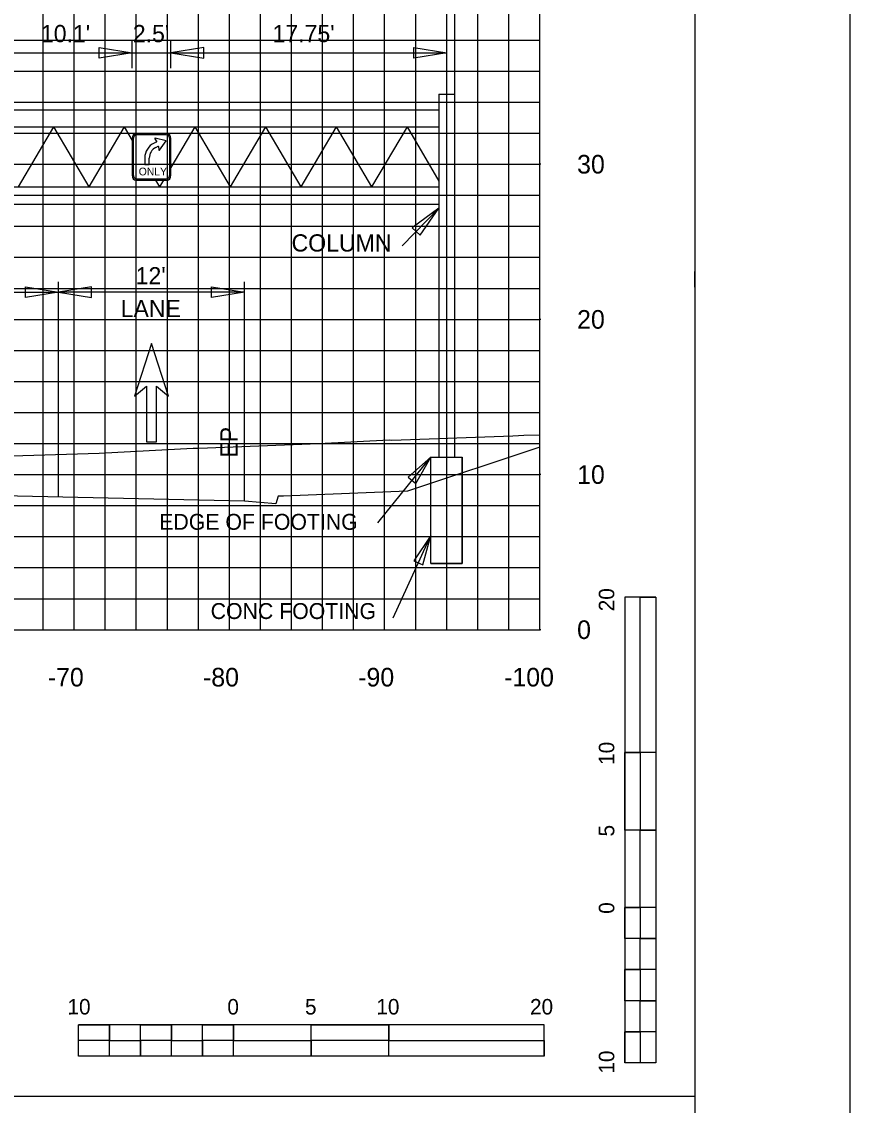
# Model space of a CAD drawing. Extents: x 2193008 to 2198143, y 1236112 to 1237864.
# Drawn here: x 2196511.3 to 2196564.7, y 1237227.5 to 1237297.3 of the extents above; entities that cross this region are included whole.
import ezdxf

# ---------------------------------------------------------------- set-up
doc = ezdxf.new("R2010")
doc.units = 0
for name, color, linetype in [('2', 7, 'Continuous'), ('3', 7, 'Continuous'), ('31', 7, 'Continuous'), ('60', 7, 'Continuous'), ('Default', 7, 'Continuous'), ('GSDIMS', 7, 'Continuous'), ('Level 1', 7, 'Continuous'), ('Level 28', 7, 'Continuous'), ('Level 55', 7, 'Continuous'), ('LIMT-CSLINE', 7, 'Continuous'), ('M-ROADS', 7, 'Continuous'), ('SHT-BNDRY', 7, 'Continuous'), ('V7Level1', 7, 'Continuous')]:
    doc.layers.add(name, color=color, linetype=linetype)

msp = doc.modelspace()

# ---------------------------------------------------------------- linework, layer by layer
msp.add_lwpolyline([(2196254.707, 1237133.046), (2196554.707, 1237133.046), (2196554.707, 1237323.046), (2196254.707, 1237323.046)], close=True)
at = {"layer": '2'}
msp.add_lwpolyline([(2196554.673, 1237281.186), (2196554.681, 1237280.187)], dxfattribs=at)
msp.add_lwpolyline([(2196554.673, 1237281.186), (2196554.681, 1237280.187)], dxfattribs=at)
at = {"layer": '3'}
for p, q in [((2196539.207, 1237305.265), (2196539.207, 1237292.622)), ((2196538.207, 1237292.622), (2196538.207, 1237269.23)), ((2196539.207, 1237292.622), (2196539.207, 1237269.23)), ((2196535.837, 1237282.842), (2196538.207, 1237285.285)), ((2196513.687, 1237266.65), (2196513.687, 1237280.526)), ((2196525.687, 1237266.386), (2196525.687, 1237280.526)), ((2196534.259, 1237264.999), (2196537.682, 1237269.23)), ((2196537.682, 1237269.23), (2196539.707, 1237269.23)), ((2196537.682, 1237262.377), (2196537.682, 1237269.23)), ((2196539.707, 1237262.377), (2196539.707, 1237269.23)), ((2196535.256, 1237258.867), (2196537.682, 1237264.169)), ((2196537.682, 1237262.377), (2196539.707, 1237262.377))]:
    msp.add_line(p, q, dxfattribs=at)
at = {"layer": '60'}
for p, q in [((2196544.707, 1237258.106), (2196544.707, 1237318.106)), ((2196544.767, 1237288.106), (2196544.707, 1237288.106)), ((2196544.767, 1237278.106), (2196544.707, 1237278.106)), ((2196544.767, 1237268.106), (2196544.707, 1237268.106)), ((2196414.707, 1237258.106), (2196544.707, 1237258.106)), ((2196514.707, 1237258.046), (2196514.707, 1237258.106)), ((2196524.707, 1237258.046), (2196524.707, 1237258.106)), ((2196534.707, 1237258.046), (2196534.707, 1237258.106)), ((2196544.707, 1237258.046), (2196544.707, 1237258.106)), ((2196544.767, 1237258.106), (2196544.707, 1237258.106))]:
    msp.add_line(p, q, dxfattribs=at)
for points in [[(2196544.707, 1237269.881), (2196536.183, 1237267.04), (2196528.183, 1237266.72), (2196527.853, 1237266.72), (2196527.687, 1237266.22), (2196525.687, 1237266.386)], [(2196525.687, 1237266.386), (2196444.707, 1237268.168), (2196414.707, 1237268.828)]]:
    msp.add_lwpolyline(points, dxfattribs=at)
at = {"layer": 'Default'}
msp.add_line((2196538.707, 1237292.069), (2196538.707, 1237297.083), dxfattribs=at)
at = {"layer": 'GSDIMS'}
for p, q in [((2196518.436, 1237294.301), (2196518.436, 1237296.042)), ((2196520.937, 1237294.301), (2196520.937, 1237296.042)), ((2196508.342, 1237295.285), (2196518.436, 1237295.285)), ((2196518.436, 1237295.285), (2196520.937, 1237295.285)), ((2196520.937, 1237295.285), (2196538.707, 1237295.285)), ((2196538.207, 1237292.622), (2196539.207, 1237292.622)), ((2196460.957, 1237291.622), (2196538.207, 1237291.622)), ((2196460.957, 1237290.511), (2196538.207, 1237290.511)), ((2196513.363, 1237290.511), (2196511.085, 1237286.649)), ((2196513.363, 1237290.511), (2196515.642, 1237286.649)), ((2196517.92, 1237290.511), (2196515.642, 1237286.649)), ((2196517.92, 1237290.511), (2196518.436, 1237289.636)), ((2196522.477, 1237290.511), (2196520.937, 1237287.899)), ((2196522.477, 1237290.511), (2196524.756, 1237286.649)), ((2196527.035, 1237290.511), (2196524.756, 1237286.649)), ((2196527.035, 1237290.511), (2196529.313, 1237286.649)), ((2196531.592, 1237290.511), (2196529.313, 1237286.649)), ((2196531.592, 1237290.511), (2196533.87, 1237286.649)), ((2196536.149, 1237290.511), (2196533.87, 1237286.649)), ((2196536.149, 1237290.511), (2196538.207, 1237287.023)), ((2196519.945, 1237287.08), (2196520.199, 1237286.649)), ((2196520.453, 1237287.08), (2196520.199, 1237286.649)), ((2196460.957, 1237286.649), (2196538.207, 1237286.649)), ((2196460.957, 1237285.538), (2196538.207, 1237285.538)), ((2196500.497, 1237279.864), (2196513.687, 1237279.864)), ((2196525.687, 1237279.864), (2196513.687, 1237279.864))]:
    msp.add_line(p, q, dxfattribs=at)
for points in [[(2196518.436, 1237295.285), (2196516.308, 1237294.937), (2196516.308, 1237295.632)], [(2196520.937, 1237295.285), (2196523.065, 1237294.937), (2196523.065, 1237295.632)], [(2196538.707, 1237295.285), (2196536.578, 1237294.937), (2196536.578, 1237295.632)], [(2196538.207, 1237285.285), (2196536.484, 1237284.014), (2196536.998, 1237283.535)], [(2196513.687, 1237279.864), (2196511.558, 1237279.517), (2196511.558, 1237280.211)], [(2196513.687, 1237279.864), (2196515.815, 1237279.517), (2196515.815, 1237280.211)], [(2196525.687, 1237279.864), (2196523.558, 1237279.517), (2196523.558, 1237280.211)], [(2196537.682, 1237269.23), (2196536.224, 1237267.937), (2196536.722, 1237267.534)], [(2196537.682, 1237264.169), (2196536.591, 1237262.554), (2196537.173, 1237262.288)]]:
    msp.add_lwpolyline(points, close=True, dxfattribs=at)
at = {"layer": 'Level 1'}
for p, q in [((2196518.436, 1237289.767), (2196518.436, 1237287.392)), ((2196520.676, 1237290.08), (2196518.697, 1237290.08)), ((2196520.627, 1237290.005), (2196518.746, 1237290.005)), ((2196520.629, 1237289.619), (2196519.932, 1237289.787)), ((2196520.937, 1237287.393), (2196520.937, 1237289.768)), ((2196518.499, 1237289.708), (2196518.499, 1237287.452)), ((2196520.014, 1237289.541), (2196519.853, 1237289.468)), ((2196519.907, 1237289.75), (2196520.019, 1237289.56)), ((2196519.966, 1237289.193), (2196520.111, 1237289.26)), ((2196520.127, 1237289.249), (2196520.156, 1237289.028)), ((2196520.198, 1237289.016), (2196520.629, 1237289.619)), ((2196520.874, 1237287.452), (2196520.874, 1237289.708)), ((2196519.255, 1237288.505), (2196519.255, 1237288.091)), ((2196519.539, 1237288.091), (2196519.539, 1237288.505)), ((2196519.255, 1237288.091), (2196519.539, 1237288.091)), ((2196518.697, 1237287.08), (2196520.676, 1237287.08)), ((2196518.746, 1237287.155), (2196520.627, 1237287.155)), ((2196550.178, 1237260.195), (2196550.178, 1237230.195)), ((2196552.178, 1237260.195), (2196550.178, 1237260.195)), ((2196552.178, 1237260.195), (2196552.178, 1237250.195)), ((2196552.179, 1237260.195), (2196552.179, 1237230.195)), ((2196551.179, 1237250.195), (2196550.178, 1237250.195)), ((2196552.178, 1237250.195), (2196550.178, 1237250.195)), ((2196551.179, 1237250.195), (2196551.178, 1237245.195)), ((2196552.178, 1237245.195), (2196550.178, 1237245.195)), ((2196552.178, 1237245.195), (2196551.178, 1237245.195)), ((2196552.178, 1237245.195), (2196552.178, 1237240.195)), ((2196551.178, 1237240.195), (2196550.178, 1237240.195)), ((2196552.178, 1237240.195), (2196550.178, 1237240.195)), ((2196551.178, 1237240.195), (2196551.178, 1237238.195)), ((2196552.178, 1237238.195), (2196551.178, 1237238.195)), ((2196552.178, 1237238.195), (2196552.178, 1237236.195)), ((2196551.178, 1237236.195), (2196550.179, 1237236.195)), ((2196551.178, 1237236.195), (2196551.178, 1237234.195)), ((2196552.178, 1237234.195), (2196551.178, 1237234.195)), ((2196552.178, 1237234.195), (2196552.178, 1237232.195)), ((2196544.974, 1237232.63), (2196514.974, 1237232.63)), ((2196514.974, 1237230.63), (2196514.974, 1237232.63)), ((2196516.974, 1237231.63), (2196516.974, 1237232.63)), ((2196520.974, 1237231.63), (2196520.974, 1237232.63)), ((2196524.974, 1237231.63), (2196524.974, 1237232.63)), ((2196524.974, 1237230.63), (2196524.974, 1237232.63)), ((2196529.974, 1237230.63), (2196529.974, 1237232.63)), ((2196534.974, 1237231.63), (2196534.974, 1237232.63)), ((2196534.974, 1237230.63), (2196534.974, 1237232.63)), ((2196544.974, 1237230.63), (2196544.974, 1237232.63)), ((2196551.179, 1237232.195), (2196550.178, 1237232.195)), ((2196551.179, 1237232.195), (2196551.178, 1237230.195)), ((2196516.974, 1237231.63), (2196514.974, 1237231.63)), ((2196518.974, 1237230.63), (2196518.974, 1237231.63)), ((2196520.974, 1237231.63), (2196518.974, 1237231.63)), ((2196522.974, 1237230.63), (2196522.974, 1237231.63)), ((2196524.974, 1237231.63), (2196522.974, 1237231.63)), ((2196529.974, 1237230.63), (2196529.974, 1237231.63)), ((2196534.974, 1237231.63), (2196529.974, 1237231.63)), ((2196544.974, 1237230.63), (2196514.974, 1237230.63)), ((2196518.974, 1237230.63), (2196516.974, 1237230.63)), ((2196522.974, 1237230.63), (2196520.974, 1237230.63)), ((2196529.974, 1237230.63), (2196524.974, 1237230.63)), ((2196544.974, 1237230.63), (2196534.974, 1237230.63)), ((2196552.179, 1237230.195), (2196550.178, 1237230.195)), ((2196254.707, 1237228.046), (2196554.707, 1237228.046))]:
    msp.add_line(p, q, dxfattribs=at)
for points in [[(2196551.179, 1237250.195), (2196551.178, 1237260.195), (2196552.178, 1237260.195), (2196552.178, 1237250.195)], [(2196550.178, 1237245.195), (2196550.178, 1237250.195), (2196551.179, 1237250.195), (2196551.178, 1237245.195)], [(2196551.178, 1237240.195), (2196551.178, 1237245.195), (2196552.178, 1237245.195), (2196552.178, 1237240.195)], [(2196550.178, 1237238.195), (2196550.178, 1237240.195), (2196551.178, 1237240.195), (2196551.178, 1237238.195)], [(2196551.178, 1237236.195), (2196551.178, 1237238.195), (2196552.178, 1237238.195), (2196552.178, 1237236.195)], [(2196550.178, 1237234.195), (2196550.179, 1237236.195), (2196551.178, 1237236.195), (2196551.178, 1237234.195)], [(2196551.179, 1237232.195), (2196551.178, 1237234.195), (2196552.178, 1237234.195), (2196552.178, 1237232.195)], [(2196514.974, 1237232.63), (2196516.974, 1237232.63), (2196516.974, 1237231.63), (2196514.974, 1237231.63)], [(2196518.974, 1237232.63), (2196520.974, 1237232.63), (2196520.974, 1237231.63), (2196518.974, 1237231.63)], [(2196522.974, 1237232.63), (2196524.974, 1237232.63), (2196524.974, 1237231.63), (2196522.974, 1237231.63)], [(2196529.974, 1237232.63), (2196534.974, 1237232.63), (2196534.974, 1237231.63), (2196529.974, 1237231.63)], [(2196550.178, 1237230.195), (2196550.178, 1237232.195), (2196551.179, 1237232.195), (2196551.178, 1237230.195)], [(2196516.974, 1237231.63), (2196518.974, 1237231.63), (2196518.974, 1237230.63), (2196516.974, 1237230.63)], [(2196520.974, 1237231.63), (2196522.974, 1237231.63), (2196522.974, 1237230.63), (2196520.974, 1237230.63)], [(2196524.974, 1237231.63), (2196529.974, 1237231.63), (2196529.974, 1237230.63), (2196524.974, 1237230.63)], [(2196534.974, 1237231.63), (2196544.974, 1237231.63), (2196544.974, 1237230.63), (2196534.974, 1237230.63)]]:
    msp.add_lwpolyline(points, close=True, dxfattribs=at)
for centre, major_axis, ratio, start_param, end_param in [((2196518.697, 1237289.767), (0, 0.312), 0.833334, 0, 1.570796), ((2196518.746, 1237289.708), (0, 0.297), 0.833334, 0, 1.570796), ((2196519.927, 1237289.763), (0, 0.025), 0.94697, 6.058384, 8.413823), ((2196520.626, 1237289.708), (0, 0.297), 0.833334, 4.712389, 6.283185), ((2196520.676, 1237289.767), (0, 0.312), 0.833334, 4.712389, 6.283185), ((2196520.25, 1237288.505), (0, -1.05), 0.94697, 3.552023, 4.712389), ((2196520.25, 1237288.505), (0, -0.75), 0.94697, 3.552023, 4.712389), ((2196520.01, 1237289.553), (0, -0.0125), 0.94697, 0.349066, 2.130703), ((2196520.115, 1237289.248), (0, 0.0125), 0.94697, 4.84881, 6.632251), ((2196520.179, 1237289.031), (0, -0.025), 0.94697, 4.851346, 7.20786), ((2196518.697, 1237287.392), (0, -0.312), 0.833334, 4.712389, 6.283185), ((2196518.746, 1237287.452), (0, -0.297), 0.833334, 4.712389, 6.283185), ((2196520.626, 1237287.452), (0, 0.297), 0.833334, 3.141593, 4.712389), ((2196520.676, 1237287.392), (0, 0.312), 0.833334, 3.141593, 4.712389)]:
    msp.add_ellipse(centre, major_axis=major_axis, ratio=ratio, start_param=start_param, end_param=end_param, dxfattribs=at)
at = {"layer": 'Level 28'}
for p, q in [((2196519.687, 1237276.554), (2196518.597, 1237273.156)), ((2196520.776, 1237273.156), (2196519.687, 1237276.554)), ((2196518.597, 1237273.156), (2196519.36, 1237273.796)), ((2196519.36, 1237273.796), (2196519.36, 1237270.225)), ((2196520.013, 1237270.225), (2196520.013, 1237273.796)), ((2196520.013, 1237273.796), (2196520.776, 1237273.156)), ((2196519.36, 1237270.225), (2196520.013, 1237270.225))]:
    msp.add_line(p, q, dxfattribs=at)
at = {"layer": 'M-ROADS'}
for p, q in [((2196512.707, 1237258.106), (2196512.707, 1237318.106)), ((2196514.707, 1237258.106), (2196514.707, 1237318.106)), ((2196516.707, 1237258.106), (2196516.707, 1237318.106)), ((2196518.707, 1237258.106), (2196518.707, 1237318.106)), ((2196520.707, 1237258.106), (2196520.707, 1237318.106)), ((2196522.707, 1237258.106), (2196522.707, 1237318.106)), ((2196524.707, 1237258.106), (2196524.707, 1237318.106)), ((2196526.707, 1237258.106), (2196526.707, 1237318.106)), ((2196528.707, 1237258.106), (2196528.707, 1237318.106)), ((2196530.707, 1237258.106), (2196530.707, 1237318.106)), ((2196532.707, 1237258.106), (2196532.707, 1237318.106)), ((2196534.707, 1237258.106), (2196534.707, 1237318.106)), ((2196536.707, 1237258.106), (2196536.707, 1237318.106)), ((2196538.707, 1237258.106), (2196538.707, 1237318.106)), ((2196540.707, 1237258.106), (2196540.707, 1237318.106)), ((2196542.707, 1237258.106), (2196542.707, 1237318.106)), ((2196544.707, 1237258.106), (2196544.707, 1237318.106)), ((2196414.707, 1237296.106), (2196544.707, 1237296.106)), ((2196414.707, 1237294.106), (2196544.707, 1237294.106)), ((2196414.707, 1237292.106), (2196544.707, 1237292.106)), ((2196414.707, 1237290.106), (2196544.707, 1237290.106)), ((2196414.707, 1237288.106), (2196544.707, 1237288.106)), ((2196414.707, 1237286.106), (2196544.707, 1237286.106)), ((2196414.707, 1237284.106), (2196544.707, 1237284.106)), ((2196414.707, 1237282.106), (2196544.707, 1237282.106)), ((2196414.707, 1237280.106), (2196544.707, 1237280.106)), ((2196414.707, 1237278.106), (2196544.707, 1237278.106)), ((2196414.707, 1237276.106), (2196544.707, 1237276.106)), ((2196414.707, 1237274.106), (2196544.707, 1237274.106)), ((2196414.707, 1237272.106), (2196544.707, 1237272.106)), ((2196414.707, 1237270.106), (2196544.707, 1237270.106)), ((2196414.707, 1237268.106), (2196544.707, 1237268.106)), ((2196414.707, 1237266.106), (2196544.707, 1237266.106)), ((2196414.707, 1237264.106), (2196544.707, 1237264.106)), ((2196414.707, 1237262.106), (2196544.707, 1237262.106)), ((2196414.707, 1237260.106), (2196544.707, 1237260.106)), ((2196414.707, 1237258.106), (2196544.707, 1237258.106))]:
    msp.add_line(p, q, dxfattribs=at)
msp.add_lwpolyline([(2196544.707, 1237270.65), (2196543.671, 1237270.613), (2196543.322, 1237270.601), (2196542.955, 1237270.588), (2196535.164, 1237270.311), (2196535, 1237270.314), (2196530.458, 1237270.079), (2196522.744, 1237269.781), (2196522.369, 1237269.781), (2196516.306, 1237269.473), (2196509.995, 1237269.261)], dxfattribs=at)
at = {"layer": 'SHT-BNDRY'}
msp.add_lwpolyline([(2196242.21, 1237123.036), (2196564.71, 1237123.036), (2196564.71, 1237333.036), (2196242.21, 1237333.036)], close=True, dxfattribs=at)
at = {"layer": 'V7Level1'}
msp.add_lwpolyline([(2196539.707, 1237262.377), (2196537.682, 1237262.377), (2196537.682, 1237269.23), (2196539.707, 1237269.23)], close=True, dxfattribs=at)

# ---------------------------------------------------------------- texts
at = {"layer": '31'}
for s, p in [('30', (2196547.107, 1237287.506)), ('20', (2196547.107, 1237277.506)), ('10', (2196547.107, 1237267.506)), ('0', (2196547.107, 1237257.506))]:
    msp.add_text(s, height=1.2, dxfattribs=at).set_placement(p)
at = {"layer": 'Level 1'}
for s, height, rotation, p in [('ONLY', 0.5, 360, (2196518.863, 1237287.386)), ('20', 0.9991, 90.0572, (2196549.504, 1237259.295)), ('10', 0.9991, 90.0572, (2196549.504, 1237249.395)), ('5', 1, 90.0572, (2196549.504, 1237244.78)), ('0', 1, 90.0572, (2196549.504, 1237239.795)), ('10', 0.9991, 0.0572, (2196514.274, 1237233.305)), ('0', 1, 0.0572, (2196524.574, 1237233.304)), ('5', 0.999, 0.0572, (2196529.576, 1237233.304)), ('10', 0.9991, 0.0572, (2196534.174, 1237233.305)), ('20', 0.9991, 0.0572, (2196544.075, 1237233.305)), ('10', 0.9991, 90.0572, (2196549.504, 1237229.495))]:
    msp.add_text(s, height=height, rotation=rotation, dxfattribs=at).set_placement(p)
at = {"layer": 'Level 55'}
for s, height, p in [("10.1'", 1.1105, (2196512.56, 1237295.973)), ("2.5'", 1.1105, (2196518.484, 1237295.973)), ("17.75'", 1.1105, (2196527.484, 1237295.973)), ('COLUMN', 1.1105, (2196528.71, 1237282.479)), ("12'", 1.1105, (2196518.665, 1237280.364)), ('LANE', 1.1105, (2196517.701, 1237278.253)), ('EDGE OF FOOTING', 1.02464, (2196520.184, 1237264.546)), ('CONC FOOTING', 1.02464, (2196523.497, 1237258.796))]:
    msp.add_text(s, height=height, dxfattribs=at).set_placement(p)
msp.add_text('EP', height=1.1105, rotation=90, dxfattribs=at).set_placement((2196525.234, 1237269.196))
at = {"layer": 'LIMT-CSLINE'}
for s, p in [('-70', (2196513.003, 1237254.446)), ('-80', (2196523.003, 1237254.446)), ('-90', (2196533.003, 1237254.446)), ('-100', (2196542.403, 1237254.446))]:
    msp.add_text(s, height=1.2, dxfattribs=at).set_placement(p)

doc.saveas('drawing.dxf')
